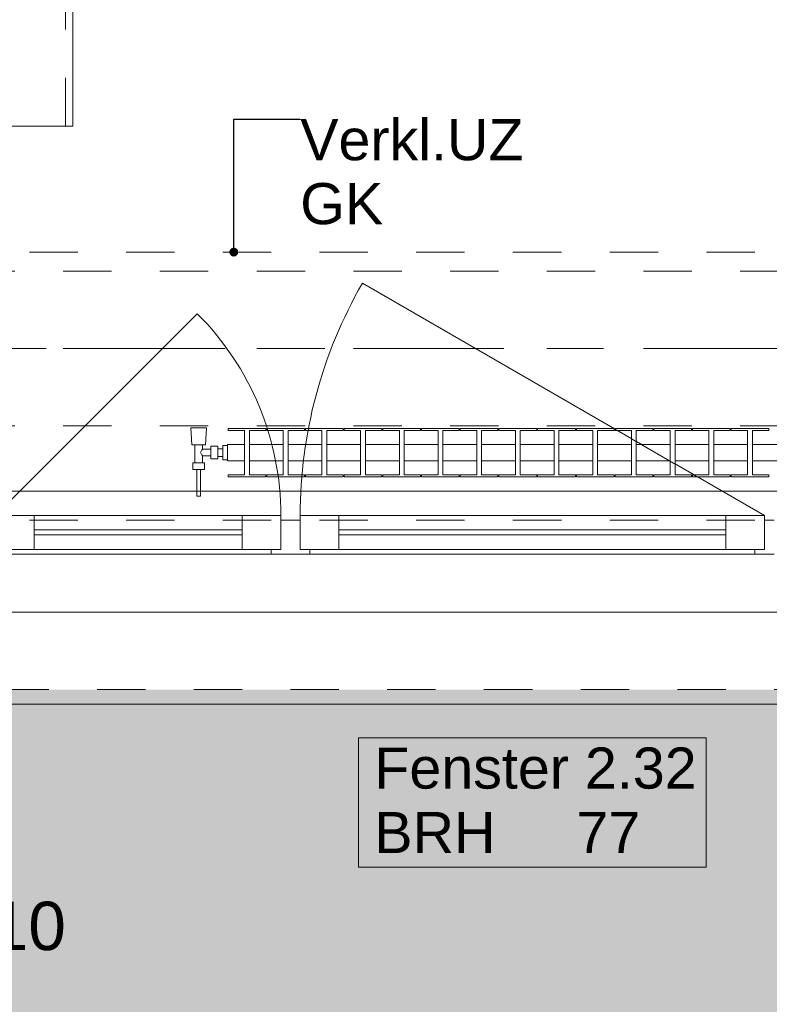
# Model space of a CAD drawing. Header units: metres. Extents: x -4 to 100, y -11 to 17.
# Tile 592 of 656: x 55.29 to 56.84, y -0.81 to 1.23. Entities that reach past the tile are written whole.
import ezdxf

# ---------------------------------------------------------------- set-up
doc = ezdxf.new("R2010")
doc.units = ezdxf.units.M
doc.header["$MEASUREMENT"] = 0
for name, pattern in [('Achse', [0.2, 0.1, -0.05, 0, -0.05]), ('Strichlinie doppelt', [0.546806, 0.264583, -0.105833, 0.070556, -0.105833]), ('Strichlinie eng', [0.115, 0.075, -0.04]), ('Untersicht', [0.1, 0.075, -0.025]), ('Wipeout_Contour', [1, 0, -1])]:
    doc.linetypes.add(name, pattern=pattern)
for name, color, linetype in [('152 - Bemaßung_ Beschriftung.Ausbau', 7, 'Continuous'), ('302 - Elemente.Schraffur', 7, 'Continuous'), ('451 - Universal.Achsen Raster', 7, 'Continuous'), ('603 - Struktur.Bodenplatte_ Decke Roh', 7, 'Continuous'), ('604 - Struktur.Wand Aussen', 7, 'Continuous'), ('608 - Struktur.Träger', 7, 'Continuous'), ('650 - Abdeckung.Fußboden Aufbau', 7, 'Continuous'), ('701 - Einrichtung.Möbel', 7, 'Continuous'), ('801 - HKLSE.Heizung_ Klima_ Lüftung', 7, 'Continuous'), ('Neubau_152 - Bemaßung_ Beschriftung.Ausbau', 7, 'Continuous'), ('Neubau_653 - Abdeckung.TB Verkofferung', 7, 'Continuous')]:
    doc.layers.add(name, color=color, linetype=linetype)
doc.styles.add('ERSTELLTER_STIL_2', font='txt')
doc.dimstyles.new('ERSTELLTER_STIL__5', dxfattribs={"dimtxt": 0.1, "dimasz": 0.0532, "dimexe": 0.18, "dimexo": 0.0625, "dimgap": 0, "dimtad": 1, "dimtih": 1, "dimtoh": 1, "dimzin": 0, "dimdsep": 46, "dimtxsty": 'ERSTELLTER_STIL_2', "dimblk": 'ARROWHEAD_2', "dimblk1": 'ARROWHEAD_2', "dimblk2": 'ARROWHEAD_2', "dimcen": 0.09, "dimse1": 1, "dimse2": 1, "dimclrd": 7, "dimclre": 7, "dimclrt": 7, "dimazin": 0, "dimtfac": 1, "dimtdec": 4, "dimtmove": 0, "dimatfit": 3, "dimfxl": 1, "dimtolj": 1, "dimtzin": 0, "dimarcsym": 0})
doc.dimstyles.new('ERSTELLTER_STIL__8', dxfattribs={"dimtxt": 0.18, "dimasz": 0.03648, "dimexe": 0.18, "dimexo": 0.0625, "dimgap": 0, "dimtad": 0, "dimtih": 1, "dimtoh": 1, "dimdec": 4, "dimzin": 0, "dimdsep": 46, "dimcen": 0.09, "dimadec": 0, "dimazin": 0, "dimtfac": 1, "dimtdec": 4, "dimtmove": 0, "dimatfit": 3, "dimldrblk": 'ARROWHEAD_11', "dimfxl": 1, "dimtolj": 1, "dimtzin": 0, "dimarcsym": 0})

# ---------------------------------------------------------------- blocks, each defined once
blk = doc.blocks.new('ARROWHEAD_11')
at = {"color": 0, "linetype": 'Continuous', "lineweight": 0}
blk.add_line((0, 0), (-1, 0), dxfattribs=at)
at = {"color": 0, "linetype": 'Continuous', "lineweight": 0, "const_width": 0.25, "flags": 128}
blk.add_lwpolyline([(-0.125, 0, 1), (0.125, 0, 1)], format="xyb", close=True, dxfattribs=at)
blk = doc.blocks.new('*D470')
at = {"layer": '152 - Bemaßung_ Beschriftung.Ausbau', "color": 7, "linetype": 'Continuous', "lineweight": 5}
for p, q in [((55.15, -4.1125), (55.15, -4.0075)), ((53.1427, -4.025), (53.1023, -4.095)), ((55.1702, -4.025), (55.1298, -4.095)), ((53.1225, -4.06), (55.15, -4.06)), ((55.15, -4.06), (57.55, -4.06))]:
    blk.add_line(p, q, dxfattribs=at)
at = {"layer": '152 - Bemaßung_ Beschriftung.Ausbau', "color": 7, "lineweight": 5, "insert": (53.9531, -4.0594), "char_height": 0.1, "attachment_point": 7, "style": 'ERSTELLTER_STIL_2'}
blk.add_mtext('\\A1;{\\pql;\\fArial|b0|i0|c0|p38;2,02\\fArial|b0|i0|c0|p38;\\A1{\\H.66x;\\S75^  ;}}', dxfattribs=at)
blk = doc.blocks.new('ARROWHEAD_2')
at = {"color": 0, "linetype": 'Continuous', "lineweight": 0}
for p, q in [((-0.378, -0.655), (0.378, 0.655)), ((0, 0), (-1, 0))]:
    blk.add_line(p, q, dxfattribs=at)
blk = doc.blocks.new('*D471')
at = {"layer": '152 - Bemaßung_ Beschriftung.Ausbau', "color": 7, "linetype": 'Continuous', "lineweight": 5}
for p, q in [((57.55, -4.1125), (57.55, -4.0075)), ((55.1702, -4.025), (55.1298, -4.095)), ((57.5702, -4.025), (57.5298, -4.095)), ((55.15, -4.06), (57.55, -4.06)), ((57.55, -4.06), (58.73, -4.06))]:
    blk.add_line(p, q, dxfattribs=at)
at = {"layer": '152 - Bemaßung_ Beschriftung.Ausbau', "color": 7, "lineweight": 5, "char_height": 0.1, "attachment_point": 7, "style": 'ERSTELLTER_STIL_2'}
for s, insert in [('\\A1;{\\pql;\\fArial|b0|i0|c0|p38;2,40}', (56.217, -4.04)), ('\\A1;{\\pql;\\fArial|b0|i0|c0|p38;2,01}', (56.217, -4.18))]:
    blk.add_mtext(s, dxfattribs=dict(at, insert=insert))
blk = doc.blocks.new('*D511')
at = {"layer": '152 - Bemaßung_ Beschriftung.Ausbau', "color": 7, "linetype": 'Continuous', "lineweight": 5}
for p, q in [((54.6, -4.6125), (54.6, -4.5075)), ((54.4802, -4.525), (54.4398, -4.595)), ((54.6202, -4.525), (54.5798, -4.595)), ((54.46, -4.56), (54.6, -4.56)), ((54.6, -4.56), (58.06, -4.56))]:
    blk.add_line(p, q, dxfattribs=at)
blk = doc.blocks.new('*D512')
at = {"layer": '152 - Bemaßung_ Beschriftung.Ausbau', "color": 7, "linetype": 'Continuous', "lineweight": 5}
for p, q in [((58.06, -4.6125), (58.06, -4.5075)), ((54.6202, -4.525), (54.5798, -4.595)), ((58.0802, -4.525), (58.0398, -4.595)), ((54.6, -4.56), (58.06, -4.56)), ((58.06, -4.56), (58.195, -4.56))]:
    blk.add_line(p, q, dxfattribs=at)
at = {"layer": '152 - Bemaßung_ Beschriftung.Ausbau', "color": 7, "lineweight": 5, "char_height": 0.1, "attachment_point": 7, "style": 'ERSTELLTER_STIL_2'}
for s, insert in [('\\A1;{\\pql;\\fArial|b0|i0|c0|p38;13\\fArial|b0|i0|c0|p38;\\A1{\\H.66x;\\S5^  ;}}', (57.8379, -4.5417)), ('\\A1;{\\pql;\\fArial|b0|i0|c0|p38;3,46}', (56.096, -4.54))]:
    blk.add_mtext(s, dxfattribs=dict(at, insert=insert))
blk = doc.blocks.new('*D553')
at = {"layer": '152 - Bemaßung_ Beschriftung.Ausbau', "color": 7, "linetype": 'Continuous', "lineweight": 5}
for p, q in [((54.68, -5.1125), (54.68, -5.0075)), ((54.4002, -5.025), (54.3598, -5.095)), ((54.7002, -5.025), (54.6598, -5.095)), ((54.38, -5.06), (54.68, -5.06)), ((54.68, -5.06), (57.98, -5.06))]:
    blk.add_line(p, q, dxfattribs=at)
at = {"layer": '152 - Bemaßung_ Beschriftung.Ausbau', "color": 7, "lineweight": 5, "insert": (54.4541, -5.04), "char_height": 0.1, "attachment_point": 7, "style": 'ERSTELLTER_STIL_2'}
blk.add_mtext('\\A1;{\\pql;\\fArial|b0|i0|c0|p38;30}', dxfattribs=at)
blk = doc.blocks.new('*D554')
at = {"layer": '152 - Bemaßung_ Beschriftung.Ausbau', "color": 7, "linetype": 'Continuous', "lineweight": 5}
for p, q in [((57.98, -5.1125), (57.98, -5.0075)), ((54.7002, -5.025), (54.6598, -5.095)), ((58.0002, -5.025), (57.9598, -5.095)), ((54.68, -5.06), (57.98, -5.06)), ((57.98, -5.06), (58.28, -5.06))]:
    blk.add_line(p, q, dxfattribs=at)
at = {"layer": '152 - Bemaßung_ Beschriftung.Ausbau', "color": 7, "lineweight": 5, "insert": (56.197, -5.04), "char_height": 0.1, "attachment_point": 7, "style": 'ERSTELLTER_STIL_2'}
blk.add_mtext('\\A1;{\\pql;\\fArial|b0|i0|c0|p38;3,30}', dxfattribs=at)
blk = doc.blocks.new('*D562')
at = {"layer": '152 - Bemaßung_ Beschriftung.Ausbau', "color": 7, "linetype": 'Continuous', "lineweight": 5}
for p, q in [((-0.1448, -6.025), (-0.1852, -6.095)), ((-0.165, -6.1125), (-0.165, -6.0075)), ((62.4048, -6.095), (62.4452, -6.025)), ((62.425, -6.1125), (62.425, -6.0075)), ((-0.1992, -6.06), (-0.165, -6.06)), ((-0.165, -6.06), (62.425, -6.06)), ((62.425, -6.06), (62.4593, -6.06))]:
    blk.add_line(p, q, dxfattribs=at)
at = {"layer": '152 - Bemaßung_ Beschriftung.Ausbau', "color": 7, "lineweight": 5, "insert": (30.959, -6.04), "char_height": 0.1, "attachment_point": 7, "style": 'ERSTELLTER_STIL_2'}
blk.add_mtext('\\A1;{\\pql;\\fArial|b0|i0|c0|p38;62,59}', dxfattribs=at)
blk = doc.blocks.new('*D755')
at = {"layer": '152 - Bemaßung_ Beschriftung.Ausbau', "color": 7, "linetype": 'Continuous', "lineweight": 5}
for p, q in [((62.425, -5.6125), (62.425, -5.5075)), ((55.2302, -5.525), (55.1898, -5.595)), ((62.4048, -5.595), (62.4452, -5.525)), ((55.21, -5.56), (62.425, -5.56)), ((62.425, -5.56), (62.4593, -5.56))]:
    blk.add_line(p, q, dxfattribs=at)
at = {"layer": '152 - Bemaßung_ Beschriftung.Ausbau', "color": 7, "lineweight": 5, "char_height": 0.1, "attachment_point": 7, "style": 'ERSTELLTER_STIL_2'}
for s, insert in [('\\A1;{\\pql;\\fArial|b0|i0|c0|p38;7,21\\fArial|b0|i0|c0|p38;\\A1{\\H.66x;\\S5^  ;}}', (58.7353, -5.5594)), ('\\A1;{\\pql;\\fArial|b0|i0|c0|p38;10}', (55.2302, -5.54))]:
    blk.add_mtext(s, dxfattribs=dict(at, insert=insert))
blk = doc.blocks.new('*D768')
at = {"layer": '152 - Bemaßung_ Beschriftung.Ausbau', "color": 7, "linetype": 'Continuous', "lineweight": 5}
for p, q in [((55.11, -0.7675), (55.11, -0.6625)), ((55.21, -0.7675), (55.21, -0.6625)), ((55.1302, -0.68), (55.0898, -0.75)), ((55.1898, -0.75), (55.2302, -0.68)), ((55.11, -0.715), (55.21, -0.715)), ((55.21, -0.715), (55.2442, -0.715))]:
    blk.add_line(p, q, dxfattribs=at)
at = {"layer": '152 - Bemaßung_ Beschriftung.Ausbau', "color": 7, "lineweight": 5, "insert": (55.2302, -0.695), "char_height": 0.1, "attachment_point": 7, "style": 'ERSTELLTER_STIL_2'}
blk.add_mtext('\\A1;{\\pql;\\fArial|b0|i0|c0|p38;10}', dxfattribs=at)

msp = doc.modelspace()

# ---------------------------------------------------------------- hatches: boundary and pattern name
at = {"layer": '302 - Elemente.Schraffur', "linetype": 'Continuous', "lineweight": 0, "true_color": 0x282828}
msp.add_hatch(color=250, dxfattribs=at).paths.add_polyline_path([(55.22, -3.31), (62.435, -3.31), (62.435, -0.155), (55.22, -0.155)])

# ---------------------------------------------------------------- linework, layer by layer
at = {"layer": '451 - Universal.Achsen Raster', "color": 160, "linetype": 'Strichlinie doppelt', "lineweight": 9, "true_color": 0x3232ff}
msp.add_line((64.935, 0.55), (-3.175, 0.55), dxfattribs=at)
at = {"layer": '603 - Struktur.Bodenplatte_ Decke Roh', "color": 7, "linetype": 'Continuous', "lineweight": 18, "flags": 128}
msp.add_lwpolyline([(55.11, 0.005), (62.275, 0.005)], dxfattribs=at)
at = {"layer": '604 - Struktur.Wand Aussen', "color": 7, "linetype": 'Continuous', "lineweight": 13}
for p, q in [((55.24, 0.205), (55.32, 0.205)), ((55.32, 0.205), (55.75, 0.205)), ((55.32, 0.205), (55.32, 0.135)), ((55.75, 0.135), (55.75, 0.205)), ((55.75, 0.205), (55.83, 0.205)), ((55.83, 0.205), (55.83, 0.135)), ((55.87, 0.135), (55.87, 0.205)), ((55.87, 0.205), (55.95, 0.205)), ((55.95, 0.205), (56.75, 0.205)), ((55.95, 0.205), (55.95, 0.135)), ((56.75, 0.135), (56.75, 0.205)), ((56.75, 0.205), (56.83, 0.205)), ((56.83, 0.205), (56.83, 0.135)), ((55.83, 0.135), (55.83, 0.195)), ((55.83, 0.195), (55.85, 0.195)), ((55.85, 0.195), (55.87, 0.195)), ((55.87, 0.195), (55.87, 0.135)), ((56.83, 0.135), (56.83, 0.195)), ((56.83, 0.195), (56.85, 0.195)), ((55.32, 0.175), (55.75, 0.175)), ((55.75, 0.165), (55.32, 0.165)), ((55.95, 0.175), (56.75, 0.175)), ((56.75, 0.165), (55.95, 0.165)), ((55.32, 0.135), (55.24, 0.135)), ((55.81, 0.125), (55.26, 0.125)), ((55.75, 0.135), (55.32, 0.135)), ((55.83, 0.135), (55.75, 0.135)), ((55.81, 0.125), (55.81, 0.135)), ((55.81, 0.135), (55.83, 0.135)), ((55.85, 0.125), (55.81, 0.125)), ((55.89, 0.125), (55.85, 0.125)), ((55.87, 0.135), (55.89, 0.135)), ((55.95, 0.135), (55.87, 0.135)), ((55.89, 0.135), (55.89, 0.125)), ((56.81, 0.125), (55.89, 0.125)), ((56.75, 0.135), (55.95, 0.135)), ((56.83, 0.135), (56.75, 0.135)), ((56.81, 0.125), (56.81, 0.135)), ((56.81, 0.135), (56.83, 0.135)), ((56.85, 0.125), (56.81, 0.125))]:
    msp.add_line(p, q, dxfattribs=at)
at = {"layer": '604 - Struktur.Wand Aussen', "color": 7, "linetype": 'Strichlinie eng', "lineweight": 9}
msp.add_line((55.25, -0.155), (57.45, -0.155), dxfattribs=at)
at = {"layer": '604 - Struktur.Wand Aussen', "color": 7, "linetype": 'Continuous', "lineweight": 9}
msp.add_line((55.25, -0.185), (57.45, -0.185), dxfattribs=at)
at = {"layer": '604 - Struktur.Wand Aussen', "color": 7, "linetype": 'Continuous', "lineweight": 9, "flags": 128}
msp.add_lwpolyline([(55.9906, -0.5221), (56.7094, -0.5221), (56.7094, -0.3886), (56.7094, -0.255), (55.9906, -0.255), (55.9906, -0.3886)], close=True, dxfattribs=at)
at = {"layer": '608 - Struktur.Träger', "color": 7, "linetype": 'Untersicht', "lineweight": 13}
msp.add_line((0.38, 0.71), (61.88, 0.71), dxfattribs=at)
at = {"layer": '608 - Struktur.Träger', "color": 7, "linetype": 'Achse', "lineweight": 9}
msp.add_line((0.38, 0.55), (61.88, 0.55), dxfattribs=at)
at = {"layer": 'Neubau_653 - Abdeckung.TB Verkofferung', "color": 1, "linetype": 'Untersicht', "lineweight": 9}
for p, q in [((54.71, 0.7495), (62.025, 0.7495)), ((54.71, 0.195), (62.025, 0.195))]:
    msp.add_line(p, q, dxfattribs=at)

# ---------------------------------------------------------------- texts
at = {"layer": '604 - Struktur.Wand Aussen', "color": 7, "lineweight": 9, "char_height": 0.085, "style": 'ERSTELLTER_STIL_2'}
for s, insert, attachment_point in [('\\A1;{\\pql;\\pt0;\\fArial|b0|i0|c0|p38;Fenster 2.32}', (56.0232, -0.3609), 7), ('\\A1;{\\pql;\\pt0,0.05;\\fArial|b0|i0|c0|p38;77\\fArial|b0|i0|c0|p38;\\A1{\\H.66x;\\S^  ;}\\fArial|b0|i0|c0|p38;\\fArial|b0|i0|c0|p38;\\A1{\\H.66x;\\S^  ;}}', (56.4409, -0.408), 1), ('\\A1;{\\pql;\\pt0;\\fArial|b0|i0|c0|p38;}', (56.5699, -0.3886), 1), ('\\A1;{\\pql;\\pt0;\\fArial|b0|i0|c0|p38;BRH}', (56.0232, -0.408), 1)]:
    msp.add_mtext(s, dxfattribs=dict(at, insert=insert, attachment_point=attachment_point))

# ---------------------------------------------------------------- dimensions: what is measured, and where the dimension line sits
at = {"layer": '152 - Bemaßung_ Beschriftung.Ausbau', "color": 7, "linetype": 'Continuous', "lineweight": 5}
dim = msp.add_linear_dim(base=(55.21, -0.715), p1=(55.11, 0.245), p2=(55.21, 0.0049), dimstyle='ERSTELLTER_STIL__5', dxfattribs=at)
dim.commit()
dim.dimension.update_dxf_attribs({"geometry": '*D768', "text_midpoint": (55.3065, -0.645), "dimtype": 160})
for base, p1, p2, picture, middle in [((57.55, -4.06), (55.15, 0.125), (57.55, 0.125), '*D471', (56.3469, -3.99)), ((62.425, -6.06), (-0.165, -0.145), (62.425, -0.145), '*D562', (31.127, -5.99)), ((62.42503, -5.56), (55.20999, -3.31), (62.42503, -0.145), '*D755', (59.00026, -5.49))]:
    dim = msp.add_linear_dim(base=base, p1=p1, p2=p2, angle=0, dimstyle='ERSTELLTER_STIL__5', dxfattribs=at)
    dim.commit()
    dim.dimension.update_dxf_attribs({"geometry": picture, "text_midpoint": middle, "dimtype": 160})

# ---------------------------------------------------------------- wipeouts: each hides what was drawn before it
at = {"color": 254, "linetype": 'Wipeout_Contour', "lineweight": 0, "ltscale": 334.164431}
msp.add_wipeout([(54.6, 3.01), (54.6, 1.01), (55.4, 1.01), (55.4, 2.21), (56.8, 2.21), (56.8, 3.01)], dxfattribs=at).dxf.layer = '701 - Einrichtung.Möbel'

# ---------------------------------------------------------------- next in the draw order: linework, layer by layer
at = {"layer": '650 - Abdeckung.Fußboden Aufbau', "color": 7, "linetype": 'Continuous', "lineweight": 13, "flags": 128}
msp.add_lwpolyline([(54.6, 0.71), (54.69, 0.71), (54.69, 0.255), (57.97, 0.255), (57.97, 0.71), (58.06, 0.71), (58.06, 5.82), (56.86, 5.82)], dxfattribs=at)
at = {"layer": '701 - Einrichtung.Möbel', "color": 7, "linetype": 'Strichlinie eng', "lineweight": 5}
msp.add_line((55.385, 1.01), (55.385, 1.41), dxfattribs=at)
at = {"layer": '701 - Einrichtung.Möbel', "color": 7, "linetype": 'Continuous', "lineweight": 5, "flags": 128}
msp.add_lwpolyline([(54.6, 3.01), (54.6, 1.01), (55.4, 1.01), (55.4, 2.21), (56.8, 2.21), (56.8, 3.01)], close=True, dxfattribs=at)

# ---------------------------------------------------------------- next in the draw order: texts
at = {"layer": 'Neubau_152 - Bemaßung_ Beschriftung.Ausbau', "color": 1, "linetype": 'Continuous', "lineweight": 13, "insert": (55.87, 1.0244), "char_height": 0.085, "attachment_point": 1, "line_spacing_factor": 0.933036, "style": 'ERSTELLTER_STIL_2'}
msp.add_mtext('\\A1;{\\pql;\\fArial|b0|i0|c0|p38;Verkl.U\\fArial|b0|i0|c0|p38;Z\\P\\pql;\\fArial|b0|i0|c0|p38;GK}', dxfattribs=at)

# ---------------------------------------------------------------- next in the draw order: leaders
at = {"layer": 'Neubau_152 - Bemaßung_ Beschriftung.Ausbau', "color": 1, "linetype": 'Continuous', "lineweight": 13, "annotation_type": 0, "has_hookline": 1, "hookline_direction": 0, "text_width": 0.458}
msp.add_leader([(55.7327, 0.7495), (55.7327, 1.0244), (55.87, 1.0244)], dimstyle='ERSTELLTER_STIL__8', dxfattribs=at)

# ---------------------------------------------------------------- next in the draw order: wipeouts: each hides what was drawn before it
at = {"color": 254, "linetype": 'Wipeout_Contour', "lineweight": 0, "ltscale": 13742.766522}
msp.add_wipeout([(55.72, 0.3183), (55.755, 0.3183), (55.755, 0.2892), (55.721, 0.2892), (55.721, 0.285), (55.799, 0.285), (55.799, 0.2892), (55.765, 0.2892), (55.765, 0.3183), (55.835, 0.3183), (55.835, 0.2892), (55.801, 0.2892), (55.801, 0.285), (55.879, 0.285), (55.879, 0.2892), (55.845, 0.2892), (55.845, 0.3183), (55.915, 0.3183), (55.915, 0.2892), (55.881, 0.2892), (55.881, 0.285), (55.959, 0.285), (55.959, 0.2892), (55.925, 0.2892), (55.925, 0.3183), (55.995, 0.3183), (55.995, 0.2892), (55.961, 0.2892), (55.961, 0.285), (56.039, 0.285), (56.039, 0.2892), (56.005, 0.2892), (56.005, 0.3183), (56.075, 0.3183), (56.075, 0.2892), (56.041, 0.2892), (56.041, 0.285), (56.119, 0.285), (56.119, 0.2892), (56.085, 0.2892), (56.085, 0.3183), (56.155, 0.3183), (56.155, 0.2892), (56.121, 0.2892), (56.121, 0.285), (56.199, 0.285), (56.199, 0.2892), (56.165, 0.2892), (56.165, 0.3183), (56.235, 0.3183), (56.235, 0.2892), (56.201, 0.2892), (56.201, 0.285), (56.279, 0.285), (56.279, 0.2892), (56.245, 0.2892), (56.245, 0.3183), (56.315, 0.3183), (56.315, 0.2892), (56.281, 0.2892), (56.281, 0.285), (56.359, 0.285), (56.359, 0.2892), (56.325, 0.2892), (56.325, 0.3183), (56.395, 0.3183), (56.395, 0.2892), (56.361, 0.2892), (56.361, 0.285), (56.439, 0.285), (56.439, 0.2892), (56.405, 0.2892), (56.405, 0.3183), (56.475, 0.3183), (56.475, 0.2892), (56.441, 0.2892), (56.441, 0.285), (56.519, 0.285), (56.519, 0.2892), (56.485, 0.2892), (56.485, 0.3183), (56.555, 0.3183), (56.555, 0.2892), (56.521, 0.2892), (56.521, 0.285), (56.599, 0.285), (56.599, 0.2892), (56.565, 0.2892), (56.565, 0.3183), (56.635, 0.3183), (56.635, 0.2892), (56.601, 0.2892), (56.601, 0.285), (56.679, 0.285), (56.679, 0.2892), (56.645, 0.2892), (56.645, 0.3183), (56.715, 0.3183), (56.715, 0.2892), (56.681, 0.2892), (56.681, 0.285), (56.759, 0.285), (56.759, 0.2892), (56.725, 0.2892), (56.725, 0.3183), (56.795, 0.3183), (56.795, 0.2892), (56.761, 0.2892), (56.761, 0.285), (56.839, 0.285), (56.839, 0.2892), (56.805, 0.2892), (56.805, 0.3183), (56.875, 0.3183), (56.875, 0.2892), (56.841, 0.2892), (56.841, 0.285), (56.919, 0.285), (56.919, 0.2892), (56.885, 0.2892), (56.885, 0.3183), (56.92, 0.3183), (56.92, 0.3517), (56.885, 0.3517), (56.885, 0.3808), (56.919, 0.3808), (56.919, 0.385), (56.841, 0.385), (56.841, 0.3808), (56.875, 0.3808), (56.875, 0.3517), (56.805, 0.3517), (56.805, 0.3808), (56.839, 0.3808), (56.839, 0.385), (56.761, 0.385), (56.761, 0.3808), (56.795, 0.3808), (56.795, 0.3517), (56.725, 0.3517), (56.725, 0.3808), (56.759, 0.3808), (56.759, 0.385), (56.681, 0.385), (56.681, 0.3808), (56.715, 0.3808), (56.715, 0.3517), (56.645, 0.3517), (56.645, 0.3808), (56.679, 0.3808), (56.679, 0.385), (56.601, 0.385), (56.601, 0.3808), (56.635, 0.3808), (56.635, 0.3517), (56.565, 0.3517), (56.565, 0.3808), (56.599, 0.3808), (56.599, 0.385), (56.521, 0.385), (56.521, 0.3808), (56.555, 0.3808), (56.555, 0.3517), (56.485, 0.3517), (56.485, 0.3808), (56.519, 0.3808), (56.519, 0.385), (56.441, 0.385), (56.441, 0.3808), (56.475, 0.3808), (56.475, 0.3517), (56.405, 0.3517), (56.405, 0.3808), (56.439, 0.3808), (56.439, 0.385), (56.361, 0.385), (56.361, 0.3808), (56.395, 0.3808), (56.395, 0.3517), (56.325, 0.3517), (56.325, 0.3808), (56.359, 0.3808), (56.359, 0.385), (56.281, 0.385), (56.281, 0.3808), (56.315, 0.3808), (56.315, 0.3517), (56.245, 0.3517), (56.245, 0.3808), (56.279, 0.3808), (56.279, 0.385), (56.201, 0.385), (56.201, 0.3808), (56.235, 0.3808), (56.235, 0.3517), (56.165, 0.3517), (56.165, 0.3808), (56.199, 0.3808), (56.199, 0.385), (56.121, 0.385), (56.121, 0.3808), (56.155, 0.3808), (56.155, 0.3517), (56.085, 0.3517), (56.085, 0.3808), (56.119, 0.3808), (56.119, 0.385), (56.041, 0.385), (56.041, 0.3808), (56.075, 0.3808), (56.075, 0.3517), (56.005, 0.3517), (56.005, 0.3808), (56.039, 0.3808), (56.039, 0.385), (55.961, 0.385), (55.961, 0.3808), (55.995, 0.3808), (55.995, 0.3517), (55.925, 0.3517), (55.925, 0.3808), (55.959, 0.3808), (55.959, 0.385), (55.881, 0.385), (55.881, 0.3808), (55.915, 0.3808), (55.915, 0.3517), (55.845, 0.3517), (55.845, 0.3808), (55.879, 0.3808), (55.879, 0.385), (55.801, 0.385), (55.801, 0.3808), (55.835, 0.3808), (55.835, 0.3517), (55.765, 0.3517), (55.765, 0.3808), (55.799, 0.3808), (55.799, 0.385), (55.721, 0.385), (55.721, 0.3808), (55.755, 0.3808), (55.755, 0.3517), (55.72, 0.3517)], dxfattribs=at).dxf.layer = '801 - HKLSE.Heizung_ Klima_ Lüftung'

# ---------------------------------------------------------------- next in the draw order: linework, layer by layer
at = {"layer": '604 - Struktur.Wand Aussen', "color": 7, "linetype": 'Continuous', "lineweight": 9}
msp.add_line((56.83, 0.205), (55.9986, 0.685), dxfattribs=at)
msp.add_arc((56.83, 0.205), 0.96, 150, 180, dxfattribs=at)
at = {"layer": '801 - HKLSE.Heizung_ Klima_ Lüftung', "color": 7, "linetype": 'Continuous', "lineweight": 5}
for p, q in [((55.755, 0.2892), (55.755, 0.3808)), ((55.799, 0.3808), (55.765, 0.3808)), ((55.765, 0.3808), (55.765, 0.2892)), ((55.799, 0.385), (55.799, 0.3808)), ((55.801, 0.385), (55.879, 0.385)), ((55.801, 0.3808), (55.801, 0.385)), ((55.801, 0.385), (55.879, 0.385)), ((55.801, 0.3808), (55.801, 0.385)), ((55.835, 0.3808), (55.801, 0.3808)), ((55.835, 0.2892), (55.835, 0.3808)), ((55.879, 0.3808), (55.845, 0.3808)), ((55.845, 0.3808), (55.845, 0.2892)), ((55.879, 0.385), (55.879, 0.3808)), ((55.879, 0.385), (55.879, 0.3808)), ((55.881, 0.385), (55.959, 0.385)), ((55.881, 0.385), (55.959, 0.385)), ((55.881, 0.3808), (55.881, 0.385)), ((55.915, 0.3808), (55.881, 0.3808)), ((55.915, 0.2892), (55.915, 0.3808)), ((55.959, 0.3808), (55.925, 0.3808)), ((55.925, 0.3808), (55.925, 0.2892)), ((55.959, 0.385), (55.959, 0.3808)), ((55.959, 0.385), (55.959, 0.3808)), ((55.961, 0.385), (56.039, 0.385)), ((55.961, 0.385), (56.039, 0.385)), ((55.961, 0.3808), (55.961, 0.385)), ((55.995, 0.3808), (55.961, 0.3808)), ((55.995, 0.2892), (55.995, 0.3808)), ((56.039, 0.3808), (56.005, 0.3808)), ((56.005, 0.3808), (56.005, 0.2892)), ((56.039, 0.385), (56.039, 0.3808)), ((56.041, 0.385), (56.119, 0.385)), ((56.041, 0.3808), (56.041, 0.385)), ((56.041, 0.385), (56.119, 0.385)), ((56.041, 0.3808), (56.041, 0.385)), ((56.075, 0.3808), (56.041, 0.3808)), ((56.075, 0.2892), (56.075, 0.3808)), ((56.119, 0.3808), (56.085, 0.3808)), ((56.085, 0.3808), (56.085, 0.2892)), ((56.119, 0.385), (56.119, 0.3808)), ((56.119, 0.385), (56.119, 0.3808)), ((56.121, 0.385), (56.199, 0.385)), ((56.121, 0.385), (56.199, 0.385)), ((56.121, 0.3808), (56.121, 0.385)), ((56.155, 0.3808), (56.121, 0.3808)), ((56.155, 0.2892), (56.155, 0.3808)), ((56.199, 0.3808), (56.165, 0.3808)), ((56.165, 0.3808), (56.165, 0.2892)), ((56.199, 0.385), (56.199, 0.3808)), ((56.201, 0.385), (56.279, 0.385)), ((56.201, 0.3808), (56.201, 0.385)), ((56.201, 0.385), (56.279, 0.385)), ((56.201, 0.3808), (56.201, 0.385)), ((56.235, 0.3808), (56.201, 0.3808)), ((56.235, 0.2892), (56.235, 0.3808)), ((56.279, 0.3808), (56.245, 0.3808)), ((56.245, 0.3808), (56.245, 0.2892)), ((56.279, 0.385), (56.279, 0.3808)), ((56.281, 0.385), (56.359, 0.385)), ((56.281, 0.385), (56.359, 0.385)), ((56.281, 0.3808), (56.281, 0.385)), ((56.315, 0.3808), (56.281, 0.3808)), ((56.315, 0.2892), (56.315, 0.3808)), ((56.359, 0.3808), (56.325, 0.3808)), ((56.325, 0.3808), (56.325, 0.2892)), ((56.359, 0.385), (56.359, 0.3808)), ((56.359, 0.385), (56.359, 0.3808)), ((56.361, 0.385), (56.439, 0.385)), ((56.361, 0.385), (56.439, 0.385)), ((56.361, 0.3808), (56.361, 0.385)), ((56.395, 0.3808), (56.361, 0.3808)), ((56.395, 0.2892), (56.395, 0.3808)), ((56.439, 0.3808), (56.405, 0.3808)), ((56.405, 0.3808), (56.405, 0.2892)), ((56.439, 0.385), (56.439, 0.3808)), ((56.439, 0.385), (56.439, 0.3808)), ((56.441, 0.385), (56.519, 0.385)), ((56.441, 0.3808), (56.441, 0.385)), ((56.441, 0.385), (56.519, 0.385)), ((56.441, 0.3808), (56.441, 0.385)), ((56.475, 0.3808), (56.441, 0.3808)), ((56.475, 0.2892), (56.475, 0.3808)), ((56.519, 0.3808), (56.485, 0.3808)), ((56.485, 0.3808), (56.485, 0.2892)), ((56.519, 0.385), (56.519, 0.3808)), ((56.521, 0.385), (56.599, 0.385)), ((56.521, 0.385), (56.599, 0.385)), ((56.521, 0.3808), (56.521, 0.385)), ((56.555, 0.3808), (56.521, 0.3808)), ((56.555, 0.2892), (56.555, 0.3808)), ((56.599, 0.3808), (56.565, 0.3808)), ((56.565, 0.3808), (56.565, 0.2892)), ((56.599, 0.385), (56.599, 0.3808)), ((56.601, 0.385), (56.679, 0.385)), ((56.601, 0.385), (56.679, 0.385)), ((56.601, 0.3808), (56.601, 0.385)), ((56.635, 0.3808), (56.601, 0.3808)), ((56.635, 0.2892), (56.635, 0.3808)), ((56.679, 0.3808), (56.645, 0.3808)), ((56.645, 0.3808), (56.645, 0.2892)), ((56.679, 0.385), (56.679, 0.3808)), ((56.679, 0.385), (56.679, 0.3808)), ((56.681, 0.385), (56.759, 0.385)), ((56.681, 0.3808), (56.681, 0.385)), ((56.681, 0.385), (56.759, 0.385)), ((56.681, 0.3808), (56.681, 0.385)), ((56.715, 0.3808), (56.681, 0.3808)), ((56.715, 0.2892), (56.715, 0.3808)), ((56.759, 0.3808), (56.725, 0.3808)), ((56.725, 0.3808), (56.725, 0.2892)), ((56.759, 0.385), (56.759, 0.3808)), ((56.761, 0.385), (56.839, 0.385)), ((56.761, 0.3808), (56.761, 0.385)), ((56.761, 0.385), (56.839, 0.385)), ((56.761, 0.3808), (56.761, 0.385)), ((56.795, 0.3808), (56.761, 0.3808)), ((56.795, 0.2892), (56.795, 0.3808)), ((56.839, 0.3808), (56.805, 0.3808)), ((56.805, 0.3808), (56.805, 0.2892)), ((56.839, 0.385), (56.839, 0.3808)), ((56.839, 0.385), (56.839, 0.3808)), ((55.765, 0.3517), (55.835, 0.3517)), ((55.845, 0.3517), (55.915, 0.3517)), ((55.925, 0.3517), (55.995, 0.3517)), ((56.005, 0.3517), (56.075, 0.3517)), ((56.085, 0.3517), (56.155, 0.3517)), ((56.165, 0.3517), (56.235, 0.3517)), ((56.245, 0.3517), (56.315, 0.3517)), ((56.325, 0.3517), (56.395, 0.3517)), ((56.405, 0.3517), (56.475, 0.3517)), ((56.485, 0.3517), (56.555, 0.3517)), ((56.565, 0.3517), (56.635, 0.3517)), ((56.645, 0.3517), (56.715, 0.3517)), ((56.725, 0.3517), (56.795, 0.3517)), ((56.805, 0.3517), (56.875, 0.3517)), ((55.765, 0.3183), (55.835, 0.3183)), ((55.845, 0.3183), (55.915, 0.3183)), ((55.925, 0.3183), (55.995, 0.3183)), ((56.005, 0.3183), (56.075, 0.3183)), ((56.085, 0.3183), (56.155, 0.3183)), ((56.165, 0.3183), (56.235, 0.3183)), ((56.245, 0.3183), (56.315, 0.3183)), ((56.325, 0.3183), (56.395, 0.3183)), ((56.405, 0.3183), (56.475, 0.3183)), ((56.485, 0.3183), (56.555, 0.3183)), ((56.565, 0.3183), (56.635, 0.3183)), ((56.645, 0.3183), (56.715, 0.3183)), ((56.725, 0.3183), (56.795, 0.3183)), ((56.805, 0.3183), (56.875, 0.3183)), ((55.765, 0.2892), (55.799, 0.2892)), ((55.799, 0.2892), (55.799, 0.285)), ((55.801, 0.285), (55.801, 0.2892)), ((55.801, 0.285), (55.801, 0.2892)), ((55.801, 0.2892), (55.835, 0.2892)), ((55.879, 0.285), (55.801, 0.285)), ((55.845, 0.2892), (55.879, 0.2892)), ((55.879, 0.2892), (55.879, 0.285)), ((55.879, 0.2892), (55.879, 0.285)), ((55.881, 0.285), (55.881, 0.2892)), ((55.881, 0.2892), (55.915, 0.2892)), ((55.959, 0.285), (55.881, 0.285)), ((55.925, 0.2892), (55.959, 0.2892)), ((55.959, 0.2892), (55.959, 0.285)), ((55.959, 0.2892), (55.959, 0.285)), ((55.961, 0.285), (55.961, 0.2892)), ((55.961, 0.2892), (55.995, 0.2892)), ((56.039, 0.285), (55.961, 0.285)), ((56.005, 0.2892), (56.039, 0.2892)), ((56.039, 0.2892), (56.039, 0.285)), ((56.041, 0.285), (56.041, 0.2892)), ((56.041, 0.285), (56.041, 0.2892)), ((56.041, 0.2892), (56.075, 0.2892)), ((56.119, 0.285), (56.041, 0.285)), ((56.085, 0.2892), (56.119, 0.2892)), ((56.119, 0.2892), (56.119, 0.285)), ((56.119, 0.2892), (56.119, 0.285)), ((56.121, 0.285), (56.121, 0.2892)), ((56.121, 0.2892), (56.155, 0.2892)), ((56.199, 0.285), (56.121, 0.285)), ((56.165, 0.2892), (56.199, 0.2892)), ((56.199, 0.2892), (56.199, 0.285)), ((56.201, 0.285), (56.201, 0.2892)), ((56.201, 0.285), (56.201, 0.2892)), ((56.201, 0.2892), (56.235, 0.2892)), ((56.279, 0.285), (56.201, 0.285)), ((56.245, 0.2892), (56.279, 0.2892)), ((56.279, 0.2892), (56.279, 0.285)), ((56.281, 0.285), (56.281, 0.2892)), ((56.281, 0.2892), (56.315, 0.2892)), ((56.359, 0.285), (56.281, 0.285)), ((56.325, 0.2892), (56.359, 0.2892)), ((56.359, 0.2892), (56.359, 0.285)), ((56.359, 0.2892), (56.359, 0.285)), ((56.361, 0.285), (56.361, 0.2892)), ((56.361, 0.2892), (56.395, 0.2892)), ((56.439, 0.285), (56.361, 0.285)), ((56.405, 0.2892), (56.439, 0.2892)), ((56.439, 0.2892), (56.439, 0.285)), ((56.439, 0.2892), (56.439, 0.285)), ((56.441, 0.285), (56.441, 0.2892)), ((56.441, 0.285), (56.441, 0.2892)), ((56.441, 0.2892), (56.475, 0.2892)), ((56.519, 0.285), (56.441, 0.285)), ((56.485, 0.2892), (56.519, 0.2892)), ((56.519, 0.2892), (56.519, 0.285)), ((56.521, 0.285), (56.521, 0.2892)), ((56.521, 0.2892), (56.555, 0.2892)), ((56.599, 0.285), (56.521, 0.285)), ((56.565, 0.2892), (56.599, 0.2892)), ((56.599, 0.2892), (56.599, 0.285)), ((56.601, 0.285), (56.601, 0.2892)), ((56.601, 0.2892), (56.635, 0.2892)), ((56.679, 0.285), (56.601, 0.285)), ((56.645, 0.2892), (56.679, 0.2892)), ((56.679, 0.2892), (56.679, 0.285)), ((56.679, 0.2892), (56.679, 0.285)), ((56.681, 0.285), (56.681, 0.2892)), ((56.681, 0.285), (56.681, 0.2892)), ((56.681, 0.2892), (56.715, 0.2892)), ((56.759, 0.285), (56.681, 0.285)), ((56.725, 0.2892), (56.759, 0.2892)), ((56.759, 0.2892), (56.759, 0.285)), ((56.761, 0.285), (56.761, 0.2892)), ((56.761, 0.285), (56.761, 0.2892)), ((56.761, 0.2892), (56.795, 0.2892)), ((56.839, 0.285), (56.761, 0.285)), ((56.805, 0.2892), (56.839, 0.2892)), ((56.839, 0.2892), (56.839, 0.285)), ((56.839, 0.2892), (56.839, 0.285))]:
    msp.add_line(p, q, dxfattribs=at)

# ---------------------------------------------------------------- next in the draw order: wipeouts: each hides what was drawn before it
at = {"color": 254, "linetype": 'Wipeout_Contour', "lineweight": 0, "ltscale": 1783.202184}
msp.add_wipeout([(55.72, 0.3497), (55.71, 0.3497), (55.71, 0.343), (55.7, 0.343), (55.7, 0.348), (55.685, 0.348), (55.685, 0.342), (55.668, 0.342), (55.668, 0.351), (55.674, 0.351), (55.676, 0.386), (55.644, 0.386), (55.646, 0.351), (55.652, 0.351), (55.652, 0.314), (55.648, 0.314), (55.648, 0.3), (55.656, 0.3), (55.656, 0.245), (55.664, 0.245), (55.664, 0.3), (55.672, 0.3), (55.672, 0.314), (55.668, 0.314), (55.668, 0.328), (55.685, 0.328), (55.685, 0.322), (55.7, 0.322), (55.7, 0.327), (55.71, 0.327), (55.71, 0.3203), (55.72, 0.3203)], dxfattribs=at).dxf.layer = '801 - HKLSE.Heizung_ Klima_ Lüftung'

# ---------------------------------------------------------------- next in the draw order: linework, layer by layer
at = {"layer": '604 - Struktur.Wand Aussen', "color": 7, "linetype": 'Continuous', "lineweight": 9}
for p, q in [((55.24, 0.205), (55.6572, 0.6222)), ((55.16, 0.255), (57.54, 0.255))]:
    msp.add_line(p, q, dxfattribs=at)
at = {"layer": '604 - Struktur.Wand Aussen', "color": 7, "linetype": 'Strichlinie eng', "lineweight": 9}
msp.add_line((55.16, 0.255), (57.54, 0.255), dxfattribs=at)
at = {"layer": '604 - Struktur.Wand Aussen', "color": 7, "linetype": 'Continuous', "lineweight": 9}
msp.add_arc((55.24, 0.205), 0.59, 0, 45, dxfattribs=at)
at = {"layer": '608 - Struktur.Träger', "color": 7, "linetype": 'Untersicht', "lineweight": 13}
msp.add_line((0.38, 0.39), (61.88, 0.39), dxfattribs=at)
at = {"layer": '801 - HKLSE.Heizung_ Klima_ Lüftung', "color": 7, "linetype": 'Continuous', "lineweight": 5}
for p, q in [((55.6487, 0.386), (55.644, 0.386)), ((55.644, 0.386), (55.6487, 0.386)), ((55.646, 0.351), (55.644, 0.386)), ((55.66, 0.386), (55.6487, 0.386)), ((55.6487, 0.386), (55.66, 0.386)), ((55.6713, 0.386), (55.66, 0.386)), ((55.66, 0.386), (55.6713, 0.386)), ((55.6713, 0.386), (55.676, 0.386)), ((55.676, 0.386), (55.6713, 0.386)), ((55.674, 0.351), (55.676, 0.386)), ((55.721, 0.385), (55.799, 0.385)), ((55.721, 0.3808), (55.721, 0.385)), ((55.721, 0.385), (55.799, 0.385)), ((55.721, 0.3808), (55.721, 0.385)), ((55.755, 0.3808), (55.721, 0.3808)), ((55.6501, 0.351), (55.646, 0.351)), ((55.66, 0.351), (55.6501, 0.351)), ((55.652, 0.314), (55.652, 0.351)), ((55.6699, 0.351), (55.66, 0.351)), ((55.668, 0.342), (55.668, 0.351)), ((55.674, 0.351), (55.6699, 0.351)), ((55.685, 0.3415), (55.685, 0.348)), ((55.685, 0.348), (55.7, 0.348)), ((55.7, 0.3415), (55.7, 0.348)), ((55.71, 0.335), (55.71, 0.3497)), ((55.71, 0.3497), (55.72, 0.3497)), ((55.71, 0.3497), (55.72, 0.3497)), ((55.71, 0.335), (55.71, 0.3497)), ((55.71, 0.3497), (55.72, 0.3497)), ((55.71, 0.3497), (55.72, 0.3497)), ((55.72, 0.3468), (55.72, 0.3517)), ((55.72, 0.3517), (55.755, 0.3517)), ((55.72, 0.335), (55.72, 0.3468)), ((55.6639, 0.335), (55.6653, 0.3379)), ((55.6653, 0.3321), (55.6639, 0.335)), ((55.6658, 0.3389), (55.6663, 0.3399)), ((55.6663, 0.3301), (55.6658, 0.3311)), ((55.6663, 0.3399), (55.668, 0.342)), ((55.668, 0.328), (55.6663, 0.3301)), ((55.668, 0.342), (55.685, 0.342)), ((55.668, 0.314), (55.668, 0.328)), ((55.668, 0.328), (55.685, 0.328)), ((55.685, 0.3285), (55.685, 0.3415)), ((55.685, 0.322), (55.685, 0.3285)), ((55.7, 0.343), (55.71, 0.343)), ((55.7, 0.3285), (55.7, 0.3415)), ((55.7, 0.322), (55.7, 0.3285)), ((55.7, 0.327), (55.71, 0.327)), ((55.71, 0.3407), (55.71, 0.343)), ((55.71, 0.335), (55.71, 0.3407)), ((55.71, 0.3203), (55.71, 0.335)), ((55.71, 0.3203), (55.71, 0.335)), ((55.71, 0.3293), (55.71, 0.335)), ((55.71, 0.327), (55.71, 0.3293)), ((55.72, 0.3232), (55.72, 0.335)), ((55.654, 0.314), (55.648, 0.314)), ((55.648, 0.3), (55.648, 0.314)), ((55.666, 0.314), (55.654, 0.314)), ((55.672, 0.314), (55.666, 0.314)), ((55.672, 0.3), (55.672, 0.314)), ((55.685, 0.322), (55.7, 0.322)), ((55.71, 0.3203), (55.72, 0.3203)), ((55.71, 0.3203), (55.72, 0.3203)), ((55.72, 0.3183), (55.72, 0.3232)), ((55.72, 0.3183), (55.755, 0.3183)), ((55.654, 0.3), (55.648, 0.3)), ((55.666, 0.3), (55.654, 0.3)), ((55.656, 0.245), (55.656, 0.3)), ((55.6572, 0.3), (55.656, 0.3)), ((55.66, 0.3), (55.6572, 0.3)), ((55.6628, 0.3), (55.66, 0.3)), ((55.664, 0.3), (55.6628, 0.3)), ((55.664, 0.245), (55.664, 0.3)), ((55.672, 0.3), (55.666, 0.3)), ((55.721, 0.285), (55.721, 0.2892)), ((55.721, 0.285), (55.721, 0.2892)), ((55.721, 0.2892), (55.755, 0.2892)), ((55.799, 0.285), (55.721, 0.285)), ((55.6572, 0.245), (55.656, 0.245)), ((55.66, 0.245), (55.6572, 0.245)), ((55.6628, 0.245), (55.66, 0.245)), ((55.664, 0.245), (55.6628, 0.245))]:
    msp.add_line(p, q, dxfattribs=at)

# ---------------------------------------------------------------- next in the draw order: dimensions: what is measured, and where the dimension line sits
at = {"layer": '152 - Bemaßung_ Beschriftung.Ausbau', "color": 7, "linetype": 'Continuous', "lineweight": 5}
for base, p1, p2, picture, middle in [((58.06, -4.56), (54.6, 0.7), (58.06, 3.26), '*D512', (56.2259, -4.49)), ((54.6, -4.56), (54.46, 0.7349), (54.6, 0.7), '*D511', (54.3642, -4.49)), ((54.68, -5.06), (54.38, 0.7), (54.68, 0.7), '*D553', (54.5303, -4.99)), ((57.98, -5.06), (54.68, 0.7), (57.98, 0.7), '*D554', (56.3268, -4.99)), ((55.15, -4.06), (53.1225, 0.235), (55.15, 0.125), '*D470', (54.2562, -3.99))]:
    dim = msp.add_linear_dim(base=base, p1=p1, p2=p2, angle=0, dimstyle='ERSTELLTER_STIL__5', dxfattribs=at)
    dim.commit()
    dim.dimension.update_dxf_attribs({"geometry": picture, "text_midpoint": middle, "dimtype": 160})

doc.saveas('drawing.dxf')
